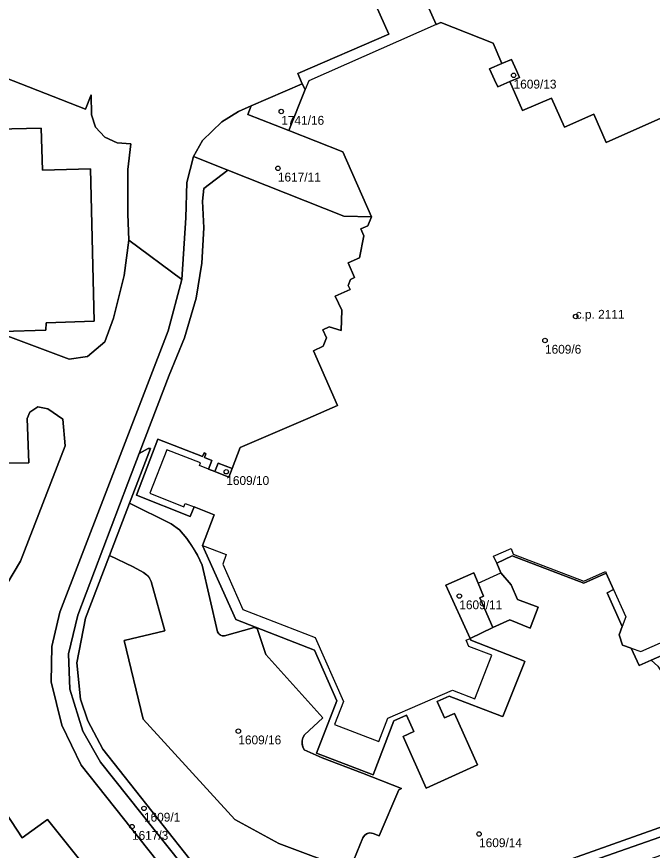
# Model space of a CAD drawing. Extents: x -878211 to -870363, y -1058464 to -1052522.
# Drawn here: x -874637.3 to -874565.6, y -1055893.9 to -1055799.9 of the extents above; entities that cross this region are included whole.
import ezdxf

# ---------------------------------------------------------------- set-up
doc = ezdxf.new("R2010")
doc.units = 0
for name, color, linetype in [('Definiční body', 7, 'Continuous'), ('Polygon budovy', 7, 'Continuous'), ('Polygon parcely', 7, 'Continuous')]:
    doc.layers.add(name, color=color, linetype=linetype)

msp = doc.modelspace()

# ---------------------------------------------------------------- linework, layer by layer
at = {"layer": 'Definiční body'}
for centre in [(-874581.25, -1055806.52994), (-874607.44, -1055810.60994), (-874607.82, -1055817.00994), (-874574.25, -1055833.71994), (-874577.71, -1055836.41994), (-874613.64, -1055851.21994), (-874587.37, -1055865.22994), (-874612.28, -1055880.45994), (-874622.92, -1055889.16994), (-874624.27, -1055891.21994), (-874585.14, -1055892.04994)]:
    msp.add_circle(centre, 0.25, dxfattribs=at)
at = {"layer": 'Polygon budovy'}
msp.add_lwpolyline([(-874562.61, -1055810.47), (-874570.8, -1055814.09), (-874572.21, -1055810.91), (-874575.5, -1055812.36), (-874576.96, -1055809.1), (-874580.23, -1055810.5), (-874581.68, -1055807.21), (-874583.03, -1055807.81), (-874583.39, -1055807.03), (-874583.95, -1055805.8), (-874582.58, -1055805.2), (-874583.57, -1055802.92), (-874589.47, -1055800.56), (-874589.97, -1055800.78), (-874604.33, -1055807.13), (-874604.73, -1055808.14), (-874606.57, -1055812.75), (-874600.49, -1055815.16), (-874597.27, -1055822.47), (-874597.67, -1055823.48), (-874598.48, -1055823.85), (-874598.15, -1055824.64), (-874598.63, -1055827.09), (-874599.9, -1055827.67), (-874599.18, -1055829.32), (-874599.65, -1055829.54), (-874599.89, -1055830.22), (-874599.68, -1055830.69), (-874601.36, -1055831.43), (-874600.63, -1055833), (-874600.7, -1055835.3), (-874602.05, -1055834.88), (-874602.76, -1055835.23), (-874602.36, -1055836.11), (-874602.72, -1055837.06), (-874603.8, -1055837.57), (-874601.09, -1055843.75), (-874604.43, -1055845.22), (-874612.08, -1055848.47), (-874612.98, -1055850.86), (-874613.34, -1055851.82), (-874614.94, -1055851.2), (-874615.63, -1055850.93), (-874616.67, -1055850.53), (-874616.55, -1055850.23), (-874620.34, -1055848.76), (-874622.24, -1055853.64), (-874618.43, -1055855.17), (-874618.28, -1055854.8), (-874617.27, -1055855.19), (-874615.02, -1055856.06), (-874616.32, -1055859.54), (-874613.65, -1055860.55), (-874614.04, -1055861.62), (-874611.79, -1055866.73), (-874603.62, -1055869.9), (-874600.42, -1055877.1), (-874601.43, -1055879.72), (-874596.44, -1055881.64), (-874595.42, -1055879), (-874588.15, -1055875.85), (-874585.63, -1055876.82), (-874583.69, -1055871.91), (-874586.3, -1055870.91), (-874586.61, -1055870.22), (-874586.15, -1055870.01), (-874588.88, -1055864), (-874585.75, -1055862.61), (-874585.24, -1055863.76), (-874582.67, -1055862.63), (-874583.15, -1055861.51), (-874583.5, -1055860.75), (-874581.54, -1055859.86), (-874581.28, -1055860.51), (-874573.34, -1055863.55), (-874570.89, -1055862.45), (-874570.82, -1055862.66), (-874570, -1055864.51), (-874568.6, -1055867.59), (-874569.01, -1055868.67), (-874569.35, -1055869.62), (-874568.97, -1055870.75), (-874567.99, -1055871.11), (-874566.9, -1055871.48), (-874559.92, -1055868.41)], dxfattribs=at)
at = {"layer": 'Polygon parcely'}
for points in [[(-874589.47, -1055800.56), (-874589.97, -1055800.78), (-874593.36, -1055793.19)], [(-874593.36, -1055793.19), (-874589.97, -1055800.78), (-874589.47, -1055800.56), (-874583.57, -1055802.92), (-874582.58, -1055805.2), (-874581.48, -1055804.73), (-874580.92, -1055805.98), (-874580.6, -1055806.76), (-874581.68, -1055807.21), (-874580.23, -1055810.5), (-874576.96, -1055809.1), (-874575.5, -1055812.36), (-874572.21, -1055810.91), (-874570.8, -1055814.09), (-874562.61, -1055810.47)], [(-874663.04, -1055797.2), (-874629.5, -1055810.35), (-874628.86, -1055808.72), (-874628.85, -1055810.97), (-874628.37, -1055812.38), (-874627.33, -1055813.5), (-874625.95, -1055814.12), (-874624.4, -1055814.24), (-874624.75, -1055817.16), (-874624.73, -1055822.14), (-874624.64, -1055825.12), (-874618.66, -1055829.53), (-874618.21, -1055822.59), (-874618.09, -1055818.6), (-874617.34, -1055815.69), (-874616.31, -1055813.86), (-874614.16, -1055811.76), (-874612.25, -1055810.59), (-874610.82, -1055809.97), (-874605.09, -1055807.47), (-874605.58, -1055806.33), (-874595.33, -1055801.88), (-874598.26, -1055795.31)], [(-874598.26, -1055795.31), (-874595.33, -1055801.88), (-874605.58, -1055806.33), (-874605.09, -1055807.47), (-874604.73, -1055808.14), (-874606.57, -1055812.75), (-874600.49, -1055815.16), (-874597.27, -1055822.47), (-874597.67, -1055823.48), (-874598.48, -1055823.85), (-874598.15, -1055824.64), (-874598.63, -1055827.09), (-874599.9, -1055827.67), (-874599.18, -1055829.32), (-874599.65, -1055829.54), (-874599.89, -1055830.22), (-874599.68, -1055830.69), (-874601.36, -1055831.43), (-874600.63, -1055833), (-874600.7, -1055835.3), (-874602.05, -1055834.88), (-874602.76, -1055835.23), (-874602.36, -1055836.11), (-874602.72, -1055837.06), (-874603.8, -1055837.57), (-874601.09, -1055843.75), (-874604.43, -1055845.22), (-874612.08, -1055848.47), (-874612.98, -1055850.86), (-874613.34, -1055851.82), (-874614.94, -1055851.2), (-874615.63, -1055850.93), (-874615.25, -1055849.93), (-874616.08, -1055849.6), (-874615.93, -1055849.18), (-874616.15, -1055849.09), (-874616.32, -1055849.51), (-874621.35, -1055847.56), (-874623.77, -1055853.87), (-874617.7, -1055856.26), (-874617.27, -1055855.19), (-874615.02, -1055856.06), (-874616.32, -1055859.54), (-874612.56, -1055867.87), (-874603.69, -1055871.34), (-874601.19, -1055877.06), (-874603.48, -1055882.95), (-874597.09, -1055885.4), (-874594.74, -1055879.3), (-874593.32, -1055878.67), (-874592.51, -1055880.5), (-874593.69, -1055881.05), (-874591.11, -1055886.88), (-874585.33, -1055884.26), (-874587.9, -1055878.46), (-874589.05, -1055878.94), (-874589.85, -1055877.1), (-874588.51, -1055876.51), (-874582.61, -1055878.78), (-874582.47, -1055878.82), (-874579.98, -1055872.59), (-874580.2, -1055872.48), (-874586.06, -1055870.22), (-874586.15, -1055870.01), (-874588.88, -1055864)], [(-874638.88, -1055835.7), (-874631.35, -1055838.52), (-874629.29, -1055838.24), (-874627.35, -1055836.57), (-874626.35, -1055833.9), (-874625.16, -1055829.08), (-874624.64, -1055825.12), (-874624.73, -1055822.14), (-874624.75, -1055817.16), (-874624.4, -1055814.24), (-874625.95, -1055814.12), (-874627.33, -1055813.5), (-874628.37, -1055812.38), (-874628.85, -1055810.97), (-874628.86, -1055808.72), (-874629.5, -1055810.35), (-874663.04, -1055797.2)], [(-874562.61, -1055810.47), (-874570.8, -1055814.09), (-874572.21, -1055810.91), (-874575.5, -1055812.36), (-874576.96, -1055809.1), (-874580.23, -1055810.5), (-874581.68, -1055807.21), (-874583.03, -1055807.81), (-874583.39, -1055807.03), (-874583.95, -1055805.8), (-874582.58, -1055805.2), (-874583.57, -1055802.92), (-874589.47, -1055800.56)], [(-874638.84, -1055835.4), (-874633.98, -1055835.27), (-874633.96, -1055834.44), (-874628.52, -1055834.25), (-874628.94, -1055817.05), (-874634.37, -1055817.21), (-874634.52, -1055812.48), (-874639.52, -1055812.61)], [(-874639.52, -1055812.61), (-874634.52, -1055812.48), (-874634.37, -1055817.21), (-874628.94, -1055817.05), (-874628.52, -1055834.25), (-874633.96, -1055834.44), (-874633.98, -1055835.27), (-874638.84, -1055835.4)], [(-874612.57, -1055903.11), (-874627.82, -1055883.96), (-874629.81, -1055880.48), (-874631.26, -1055875.71), (-874631.41, -1055871.74), (-874630.39, -1055867.38), (-874624.73, -1055852.49), (-874623.45, -1055849.15), (-874620.06, -1055840.34), (-874618.34, -1055836.12), (-874617.05, -1055831.63), (-874616.39, -1055827.69), (-874616.17, -1055823.73), (-874616.33, -1055820.73), (-874616.17, -1055819.29), (-874613.47, -1055817.23), (-874617.34, -1055815.69), (-874618.09, -1055818.6), (-874618.21, -1055822.59), (-874618.66, -1055829.53), (-874620.2, -1055835.33), (-874632.4, -1055867.03), (-874633.29, -1055870.91), (-874633.38, -1055874.89), (-874632.18, -1055879.77), (-874630, -1055884.3), (-874613.81, -1055904.7)], [(-874564.98, -1055873.15), (-874565.74, -1055872.47), (-874567.1, -1055873.07), (-874567.99, -1055871.11), (-874568.97, -1055870.75), (-874569.35, -1055869.62), (-874569.01, -1055868.67), (-874570.71, -1055864.87), (-874570, -1055864.51), (-874570.82, -1055862.66), (-874573.34, -1055863.77), (-874581.42, -1055860.68), (-874583.15, -1055861.51), (-874582.67, -1055862.63), (-874581.53, -1055863.98), (-874580.8, -1055865.61), (-874578.47, -1055866.49), (-874579.38, -1055868.84), (-874581.69, -1055867.91), (-874583.59, -1055868.79), (-874586.15, -1055870.01), (-874586.06, -1055870.22), (-874580.2, -1055872.48), (-874579.98, -1055872.59), (-874582.47, -1055878.82), (-874582.61, -1055878.78), (-874588.51, -1055876.51), (-874589.85, -1055877.1), (-874589.05, -1055878.94), (-874587.9, -1055878.46), (-874585.33, -1055884.26), (-874591.11, -1055886.88), (-874593.69, -1055881.05), (-874592.51, -1055880.5), (-874593.32, -1055878.67), (-874594.74, -1055879.3), (-874597.09, -1055885.4), (-874603.48, -1055882.95), (-874601.19, -1055877.06), (-874603.69, -1055871.34), (-874612.56, -1055867.87), (-874616.32, -1055859.54), (-874615.02, -1055856.06), (-874617.27, -1055855.19), (-874617.7, -1055856.26), (-874623.77, -1055853.87), (-874621.35, -1055847.56), (-874616.32, -1055849.51), (-874616.15, -1055849.09), (-874615.93, -1055849.18), (-874616.08, -1055849.6), (-874615.25, -1055849.93), (-874615.63, -1055850.93), (-874614.94, -1055851.2), (-874614.57, -1055850.25), (-874612.98, -1055850.86), (-874612.08, -1055848.47), (-874604.43, -1055845.22), (-874601.09, -1055843.75), (-874603.8, -1055837.57), (-874602.72, -1055837.06), (-874602.36, -1055836.11), (-874602.76, -1055835.23), (-874602.05, -1055834.88), (-874600.7, -1055835.3), (-874600.63, -1055833), (-874601.36, -1055831.43), (-874599.68, -1055830.69), (-874599.89, -1055830.22), (-874599.65, -1055829.54), (-874599.18, -1055829.32), (-874599.9, -1055827.67), (-874598.63, -1055827.09), (-874598.15, -1055824.64), (-874598.48, -1055823.85), (-874597.67, -1055823.48), (-874597.27, -1055822.47), (-874600.37, -1055822.39), (-874613.47, -1055817.23), (-874616.17, -1055819.29), (-874616.33, -1055820.73), (-874616.17, -1055823.73), (-874616.39, -1055827.69), (-874617.05, -1055831.63), (-874618.34, -1055836.12), (-874620.06, -1055840.34), (-874623.45, -1055849.15), (-874622.44, -1055848.61), (-874622.18, -1055848.59), (-874624.55, -1055854.77), (-874619.85, -1055857.07), (-874618.9, -1055857.77), (-874618.105, -1055858.748), (-874617.553, -1055859.534), (-874616.903, -1055860.613), (-874616.34, -1055861.74)], [(-874613.81, -1055904.7), (-874630, -1055884.3), (-874632.18, -1055879.77), (-874633.38, -1055874.89), (-874633.29, -1055870.91), (-874632.4, -1055867.03), (-874620.2, -1055835.33), (-874618.66, -1055829.53), (-874624.64, -1055825.12), (-874625.16, -1055829.08), (-874626.35, -1055833.9), (-874627.35, -1055836.57), (-874629.29, -1055838.24), (-874631.35, -1055838.52), (-874638.88, -1055835.7)], [(-874638.4, -1055850.25), (-874635.9, -1055850.22), (-874636.07, -1055845.23), (-874635.78, -1055844.5), (-874634.9, -1055843.9), (-874633.74, -1055844.14), (-874632.07, -1055845.29), (-874631.82, -1055848.3), (-874636.83, -1055861.3), (-874638.39, -1055863.9)], [(-874638.39, -1055863.9), (-874636.83, -1055861.3), (-874631.82, -1055848.3), (-874632.07, -1055845.29), (-874633.74, -1055844.14), (-874634.9, -1055843.9), (-874635.78, -1055844.5), (-874636.07, -1055845.23), (-874635.9, -1055850.22), (-874638.4, -1055850.25)], [(-874610.97, -1055903.46), (-874627.55, -1055882.49), (-874629.23, -1055879.3), (-874630.06, -1055876.86), (-874630.47, -1055872.75), (-874629.52, -1055867.72), (-874626.8, -1055860.64), (-874624.55, -1055854.77), (-874622.18, -1055848.59), (-874622.44, -1055848.61), (-874623.45, -1055849.15), (-874624.73, -1055852.49), (-874630.39, -1055867.38), (-874631.41, -1055871.74), (-874631.26, -1055875.71), (-874629.81, -1055880.48), (-874627.82, -1055883.96), (-874612.57, -1055903.11)], [(-874599.58, -1055895.78), (-874598.24, -1055892.48), (-874598.066, -1055892.219), (-874598.021, -1055892.173), (-874597.762, -1055891.996), (-874597.46, -1055891.91), (-874597.08, -1055892), (-874596.4, -1055892.25), (-874594.17, -1055887.06), (-874593.87, -1055886.91), (-874598.29, -1055885.2), (-874602.82, -1055883.46), (-874604.85, -1055882.56), (-874605.023, -1055882.223), (-874605.09, -1055881.957), (-874605.097, -1055881.578), (-874605.005, -1055881.211), (-874604.82, -1055880.88), (-874602.74, -1055878.95), (-874609.19, -1055871.83), (-874610.16, -1055868.87), (-874610.51, -1055868.78), (-874613.85, -1055869.72), (-874614.12, -1055869.706), (-874614.25, -1055869.661), (-874614.471, -1055869.505), (-874614.62, -1055869.28), (-874616.34, -1055861.74), (-874616.903, -1055860.613), (-874617.391, -1055859.785), (-874618.105, -1055858.748), (-874618.9, -1055857.77), (-874619.85, -1055857.07), (-874624.55, -1055854.77), (-874626.8, -1055860.64), (-874624.12, -1055861.93), (-874622.98, -1055862.59), (-874622.625, -1055862.829), (-874622.574, -1055862.874), (-874622.296, -1055863.199), (-874622.1, -1055863.58), (-874620.57, -1055869.16), (-874625.14, -1055870.23), (-874623, -1055879.12), (-874612.69, -1055890.42), (-874607.7, -1055893.12), (-874599.77, -1055896.11)], [(-874599.77, -1055896.11), (-874607.7, -1055893.12), (-874612.69, -1055890.42), (-874623, -1055879.12), (-874625.14, -1055870.23), (-874620.57, -1055869.16), (-874622.1, -1055863.58), (-874622.296, -1055863.199), (-874622.334, -1055863.144), (-874622.625, -1055862.829), (-874622.98, -1055862.59), (-874624.12, -1055861.93), (-874626.8, -1055860.64), (-874629.52, -1055867.72), (-874630.47, -1055872.75), (-874630.06, -1055876.86), (-874629.23, -1055879.3), (-874627.55, -1055882.49), (-874610.97, -1055903.46)], [(-874588.88, -1055864), (-874585.75, -1055862.61), (-874585.24, -1055863.76), (-874584.65, -1055865.25), (-874585.07, -1055865.43), (-874583.59, -1055868.79), (-874581.69, -1055867.91), (-874579.38, -1055868.84), (-874578.47, -1055866.49), (-874580.8, -1055865.61), (-874581.53, -1055863.98), (-874582.67, -1055862.63), (-874583.15, -1055861.51), (-874581.42, -1055860.68), (-874573.34, -1055863.77), (-874570.82, -1055862.66), (-874570, -1055864.51), (-874570.71, -1055864.87), (-874569.01, -1055868.67), (-874569.35, -1055869.62), (-874568.97, -1055870.75), (-874567.99, -1055871.11), (-874567.1, -1055873.07), (-874565.74, -1055872.47), (-874562.21, -1055870.91)], [(-874616.34, -1055861.74), (-874614.62, -1055869.28), (-874614.471, -1055869.505), (-874614.366, -1055869.594), (-874614.12, -1055869.706), (-874613.85, -1055869.72), (-874610.51, -1055868.78), (-874610.16, -1055868.87), (-874609.19, -1055871.83), (-874602.74, -1055878.95), (-874604.82, -1055880.88), (-874605.005, -1055881.21), (-874605.082, -1055881.475), (-874605.103, -1055881.853), (-874605.024, -1055882.223), (-874604.85, -1055882.56), (-874602.82, -1055883.46), (-874598.29, -1055885.2), (-874593.87, -1055886.91), (-874594.17, -1055887.06), (-874596.4, -1055892.25), (-874597.08, -1055892), (-874597.46, -1055891.91), (-874597.762, -1055891.996), (-874597.819, -1055892.025), (-874598.066, -1055892.219), (-874598.24, -1055892.48), (-874599.58, -1055895.78)], [(-874623.7, -1055903.03), (-874633.81, -1055890.41), (-874636.64, -1055892.47), (-874641.58, -1055885), (-874639.5, -1055883.27), (-874649.16, -1055871.11), (-874651.14, -1055869.51), (-874654.66, -1055869.04), (-874654.46, -1055870.2), (-874654.12, -1055870.16), (-874647.52, -1055906.68)], [(-874572.88, -1055897.32), (-874558.35, -1055892.23), (-874551.6, -1055890.48), (-874544.74, -1055889.16), (-874541.85, -1055888.2), (-874540.99, -1055887.92), (-874538.23, -1055886.6), (-874536.5, -1055885.71), (-874535.65, -1055885.11), (-874531.56, -1055882.23), (-874528.51, -1055879.79), (-874529.87, -1055878.19), (-874533.87, -1055881.36), (-874538.36, -1055884.49), (-874545.81, -1055887.35), (-874552.16, -1055888.6), (-874553.95, -1055888.39), (-874554.18, -1055888.36), (-874558.55, -1055889.65), (-874559.6, -1055890.61), (-874573.67, -1055895.54)], [(-874641.58, -1055885), (-874636.64, -1055892.47), (-874633.81, -1055890.41), (-874623.7, -1055903.03)], [(-874574.09, -1055894.61), (-874560.2, -1055889.7), (-874558.55, -1055889.65)]]:
    msp.add_lwpolyline(points, dxfattribs=at)
for points in [[(-874580.6, -1055806.76), (-874580.92, -1055805.98), (-874581.48, -1055804.73), (-874582.58, -1055805.2), (-874583.95, -1055805.8), (-874583.39, -1055807.03), (-874583.03, -1055807.81), (-874581.68, -1055807.21)], [(-874606.57, -1055812.75), (-874604.73, -1055808.14), (-874605.09, -1055807.47), (-874610.82, -1055809.97), (-874611.22, -1055810.94)], [(-874611.22, -1055810.94), (-874610.82, -1055809.97), (-874612.25, -1055810.59), (-874614.16, -1055811.76), (-874616.31, -1055813.86), (-874617.34, -1055815.69), (-874613.47, -1055817.23), (-874600.37, -1055822.39), (-874597.27, -1055822.47), (-874600.49, -1055815.16), (-874606.57, -1055812.75)], [(-874612.98, -1055850.86), (-874614.57, -1055850.25), (-874614.94, -1055851.2), (-874613.34, -1055851.82)], [(-874586.15, -1055870.01), (-874583.59, -1055868.79), (-874585.07, -1055865.43), (-874584.65, -1055865.25), (-874585.24, -1055863.76), (-874585.75, -1055862.61), (-874588.88, -1055864)], [(-874561.44, -1055872.7), (-874562.21, -1055870.91), (-874565.74, -1055872.47), (-874564.98, -1055873.15), (-874563.94, -1055874.8), (-874559.13, -1055885.9), (-874558.29, -1055887.69), (-874558.25, -1055889.21), (-874558.55, -1055889.65), (-874554.18, -1055888.36), (-874555.12, -1055887.29), (-874556.17, -1055885.03), (-874560.16, -1055875.69)], [(-874593.59, -1055903.29), (-874589.42, -1055901.63), (-874573.67, -1055895.54), (-874559.6, -1055890.61), (-874558.55, -1055889.65), (-874560.2, -1055889.7), (-874574.09, -1055894.61), (-874596.73, -1055903.08), (-874596.42, -1055903.89), (-874594.57, -1055903.12)]]:
    msp.add_lwpolyline(points, close=True, dxfattribs=at)

# ---------------------------------------------------------------- texts
at = {"layer": 'Definiční body'}
for s, p in [('1609/13', (-874581.25, -1055808.019)), ('1741/16', (-874607.44, -1055812.099)), ('1617/11', (-874607.82, -1055818.499)), ('c.p. 2111', (-874574.25, -1055833.97)), ('1609/6', (-874577.71, -1055837.909)), ('1609/10', (-874613.64, -1055852.709)), ('1609/11', (-874587.37, -1055866.719)), ('1609/16', (-874612.28, -1055881.949)), ('1609/1', (-874622.92, -1055890.659)), ('1617/3', (-874624.27, -1055892.709)), ('1609/14', (-874585.14, -1055893.539))]:
    msp.add_text(s, height=0.999996, dxfattribs=at).set_placement(p)

doc.saveas('drawing.dxf')
